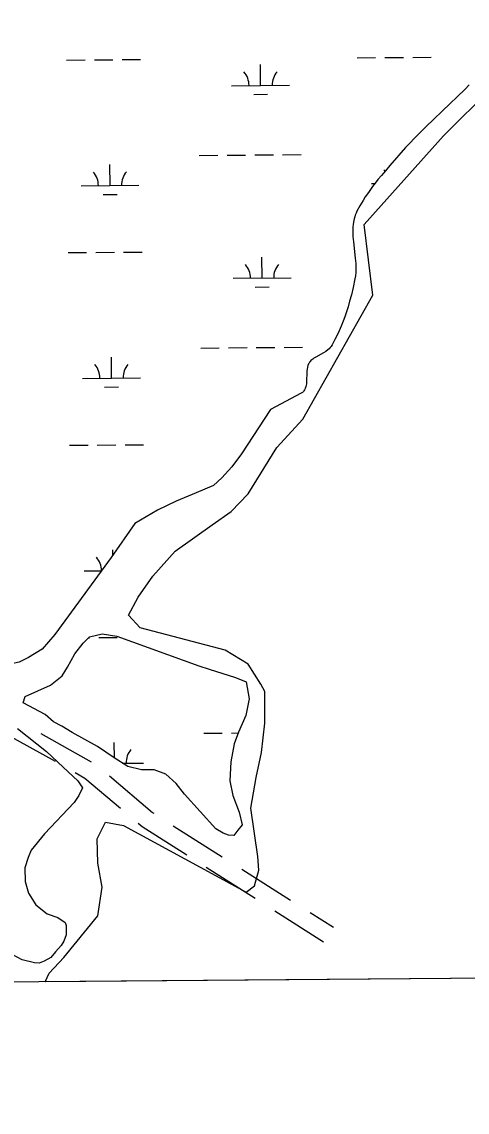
# Model space of a CAD drawing. Extents: x 3540316 to 3578335, y 553172 to 578787.
# Drawn here: x 3573708 to 3574478, y 558573 to 560457 of the extents above; entities that cross this region are included whole.
import ezdxf

# ---------------------------------------------------------------- set-up
doc = ezdxf.new("R2010")
doc.units = 0
for name, color, linetype in [('V-GRID-FRAM', 7, 'Continuous'), ('V-ROAD-CNTR', 7, 'Continuous'), ('V-SITE-VEGE', 7, 'Continuous'), ('V-WETL-SWMP', 7, 'Continuous')]:
    doc.layers.add(name, color=color, linetype=linetype)

msp = doc.modelspace()

# ---------------------------------------------------------------- linework, layer by layer
at = {"layer": 'V-GRID-FRAM'}
msp.add_lwpolyline([(3544387.2, 576756), (3576013, 576999.8), (3576161.1, 558817.2), (3544519.4, 558573.3), (3544387.2, 576756)], dxfattribs=at)
at = {"layer": 'V-ROAD-CNTR'}
for p, q in [((3573678.4, 559228.2), (3573765.6, 559179.3)), ((3573740.9, 559227.5), (3573828.2, 559178.7)), ((3573969.8, 559068.1), (3574054.2, 559014.6)), ((3574026.9, 558996.3), (3574111.4, 558942.8)), ((3574088, 558993.1), (3574172.4, 558939.6)), ((3574145.1, 558921.3), (3574229.6, 558867.8)), ((3574206.2, 558918.1), (3574246.4, 558892.6))]:
    msp.add_line(p, q, dxfattribs=at)
for points in [[(3573800.5, 559159.8), (3573817.3, 559150.3), (3573878.9, 559098.2)], [(3573859.5, 559154), (3573934.1, 559090.8), (3573936, 559089.6)], [(3573909.4, 559072.4), (3573916.3, 559066.6), (3573993.1, 559017.8)]]:
    msp.add_lwpolyline(points, dxfattribs=at)
at = {"layer": 'V-SITE-VEGE'}
for p, q in [((3574436.9, 560259.4), (3574543.8, 560366.4)), ((3574299.4, 560106.6), (3574436.9, 560259.4)), ((3574314.7, 559984.3), (3574299.4, 560106.6)), ((3574193.4, 559770.4), (3574314.7, 559984.3)), ((3574148.5, 559721.3), (3574193.4, 559770.4)), ((3574099, 559641.6), (3574148.5, 559721.3)), ((3574069.8, 559610.9), (3574099, 559641.6)), ((3574037, 559587.5), (3574069.8, 559610.9)), ((3573973.2, 559542.4), (3574037, 559587.5)), ((3573934.8, 559499), (3573973.2, 559542.4)), ((3573909.2, 559462.8), (3573934.8, 559499)), ((3573892.7, 559432), (3573909.2, 559462.8)), ((3573912.6, 559410.1), (3573892.7, 559432)), ((3574059.5, 559371.2), (3573912.6, 559410.1)), ((3574099.4, 559347.4), (3574059.5, 559371.2)), ((3574121, 559312.8), (3574099.4, 559347.4)), ((3574128.2, 559300), (3574121, 559312.8)), ((3574127.9, 559245.5), (3574128.2, 559300)), ((3574122.2, 559194.7), (3574127.9, 559245.5)), ((3574112.9, 559151.1), (3574122.2, 559194.7)), ((3574103.6, 559098.5), (3574112.9, 559151.1)), ((3574115.9, 559014.9), (3574103.6, 559098.5)), ((3573838.1, 559045.3), (3573852.8, 559074.3)), ((3573852.8, 559074.3), (3573883.6, 559068.7)), ((3573883.6, 559068.7), (3574095.6, 558953.2)), ((3573839.7, 559003.6), (3573838.1, 559045.3)), ((3574117.6, 558991.3), (3574115.9, 559014.9)), ((3573846.8, 558961.7), (3573839.7, 559003.6)), ((3574110.2, 558964.1), (3574117.6, 558991.3)), ((3573839.3, 558912.7), (3573846.8, 558961.7)), ((3574095.6, 558953.2), (3574110.2, 558964.1)), ((3573780.8, 558840.4), (3573839.3, 558912.7)), ((3573755.2, 558813.3), (3573780.8, 558840.4)), ((3576161.1, 558817.2), (3573748.4, 558798.6)), ((3573748.4, 558798.6), (3573755.2, 558813.3))]:
    msp.add_line(p, q, dxfattribs=at)
at = {"layer": 'V-WETL-SWMP'}
for p, q in [((3573785.5, 560390.6), (3573817.5, 560390.8)), ((3573833.5, 560390.9), (3573865.5, 560391.2)), ((3573881.5, 560391.3), (3573913.5, 560391.5)), ((3574287.4, 560394.4), (3574319.4, 560394.7)), ((3574335.4, 560394.8), (3574367.4, 560395)), ((3574383.4, 560395.2), (3574415.4, 560395.4)), ((3574120.7, 560346.7), (3574120.4, 560382.7)), ((3574070.7, 560346.3), (3574170.7, 560347.1)), ((3574108.8, 560331.2), (3574132.8, 560331.4)), ((3574014.8, 560225.8), (3574046.8, 560226.1)), ((3574062.8, 560226.2), (3574094.8, 560226.4)), ((3574110.8, 560226.6), (3574142.8, 560226.8)), ((3574158.8, 560226.9), (3574190.8, 560227.2)), ((3573860.6, 560173.9), (3573860.3, 560209.9)), ((3573810.6, 560173.5), (3573910.6, 560174.3)), ((3574312.5, 560177.4), (3574318.1, 560177.4)), ((3573848.7, 560158.4), (3573872.7, 560158.5)), ((3573788.1, 560057.9), (3573820.1, 560058.1)), ((3573836.1, 560058.3), (3573868.1, 560058.5)), ((3573884.1, 560058.6), (3573916.1, 560058.9)), ((3574123.3, 560014), (3574123, 560050)), ((3574073.3, 560013.7), (3574173.3, 560014.4)), ((3574111.4, 559998.5), (3574135.4, 559998.7)), ((3574017.3, 559893.2), (3574049.3, 559893.4)), ((3574065.3, 559893.5), (3574097.3, 559893.8)), ((3574113.3, 559893.9), (3574145.3, 559894.1)), ((3574161.3, 559894.3), (3574193.3, 559894.5)), ((3573863.2, 559841.2), (3573862.9, 559877.2)), ((3573813.2, 559840.8), (3573913.1, 559841.6)), ((3573851.3, 559825.7), (3573875.3, 559825.9)), ((3573790.6, 559725.2), (3573822.6, 559725.5)), ((3573838.6, 559725.6), (3573870.6, 559725.8)), ((3573886.6, 559726), (3573918.6, 559726.2)), ((3573865.5, 559535.6), (3573865.4, 559544.6)), ((3573815.7, 559508.2), (3573845.8, 559508.4)), ((3573824, 559392.8), (3573825.2, 559392.8)), ((3573841.2, 559392.9), (3573873.2, 559393.2)), ((3574022.5, 559227.8), (3574054.5, 559228.1)), ((3574070.5, 559228.2), (3574082, 559228.3)), ((3573868.2, 559184.8), (3573868, 559211.9)), ((3573882.4, 559176), (3573918.3, 559176.3))]:
    msp.add_line(p, q, dxfattribs=at)
for points in [[(3574480.8, 560347.7), (3574473.8, 560340.5), (3574460.4, 560327.1), (3574448.4, 560315.5), (3574406.1, 560275.3), (3574395.7, 560265.1), (3574388, 560257.3), (3574376.7, 560245.4), (3574371.1, 560239.3), (3574344.1, 560208.7), (3574336.2, 560199.5), (3574329.3, 560191.4), (3574323.4, 560184.2), (3574318.4, 560177.8), (3574314.1, 560172.1), (3574306.8, 560162), (3574301.5, 560154.2), (3574297.7, 560148.2), (3574292.3, 560139), (3574287.2, 560129.5), (3574285.6, 560126.1), (3574284.3, 560122.8), (3574283.2, 560119.5), (3574282.3, 560116.4), (3574281.6, 560113.3), (3574280.6, 560107.2), (3574280, 560101.4), (3574279.8, 560096), (3574279.9, 560090.8), (3574280.1, 560085.9), (3574280.9, 560076.7), (3574284.2, 560048.3), (3574285, 560039.2), (3574285.2, 560032.4), (3574285.2, 560027.3), (3574285, 560023.6), (3574284.5, 560018), (3574283.6, 560012.4), (3574280.5, 559997.7), (3574277.5, 559985), (3574274.5, 559973.9), (3574271.7, 559964.2), (3574269, 559955.8), (3574266.5, 559948.5), (3574264.2, 559942.2), (3574259.9, 559931.1), (3574256.4, 559922.9), (3574253.6, 559916.8), (3574249.1, 559907.7), (3574244.4, 559898.7), (3574242.7, 559896), (3574240.9, 559893.8), (3574239, 559891.8), (3574237, 559890.1), (3574233.1, 559887.3), (3574229.4, 559885), (3574216, 559877.6), (3574212.9, 559875.6), (3574210.7, 559874.1), (3574207.7, 559871.5), (3574206.4, 559870.1), (3574205.2, 559868.6), (3574204.3, 559867.2), (3574203.5, 559865.8), (3574202.3, 559862.9), (3574201.5, 559859.9), (3574201, 559856.9), (3574200.7, 559854), (3574200.4, 559848.4), (3574200.2, 559838.3), (3574200.1, 559834.6), (3574199.8, 559831.4), (3574199.4, 559828.8), (3574199, 559826.6), (3574197.9, 559823.2), (3574196.7, 559820.7), (3574195.6, 559819), (3574194.7, 559817.9), (3574192.9, 559816.3), (3574190.9, 559815), (3574137.6, 559787.2), (3574087.6, 559710.7), (3574071.1, 559688.1), (3574053.8, 559669.1), (3574039.2, 559655.6), (3574009.1, 559643), (3573974.6, 559628.6)], [(3573974.6, 559628.6), (3573942.7, 559613.4), (3573903.5, 559589.9), (3573862.4, 559531.1), (3573765.4, 559398.1), (3573743.5, 559372.8), (3573719.8, 559358.4), (3573703.4, 559350.3), (3573682.5, 559345.8), (3573650.7, 559351.4), (3573641.7, 559356), (3573630.8, 559363.3), (3573593.7, 559393.5), (3573470.6, 559470.4), (3573430.8, 559492.4), (3573390.9, 559508.1), (3573333.8, 559546.5), (3573309.4, 559568.4), (3573284.1, 559594.9), (3573268.8, 559619.5), (3573253.5, 559639.5), (3573225.5, 559677.8)], [(3573701, 559235.8), (3573750.8, 559196.5), (3573779.7, 559169.2), (3573805, 559145.4), (3573813.1, 559133.6), (3573806.7, 559120), (3573798.5, 559108.2), (3573747.3, 559054), (3573724.5, 559025.9), (3573719, 559013.2), (3573713.4, 558995.1), (3573714.2, 558971.5), (3573719.6, 558951.5), (3573732.2, 558931.4), (3573752.1, 558915.9), (3573770.2, 558909.4), (3573782.9, 558901.2), (3573784.7, 558895.8), (3573784.6, 558879.4), (3573780.9, 558868.5), (3573776.3, 558861.3), (3573766.3, 558850.4), (3573758.1, 558840.5), (3573747.1, 558834.2), (3573738, 558830.6), (3573729.9, 558831.5), (3573709, 558836.2), (3573691.8, 558845.4)]]:
    msp.add_lwpolyline(points, dxfattribs=at)
msp.add_lwpolyline([(3573710.3, 559280.3), (3573714, 559291.2), (3573757.7, 559310.9), (3573777.8, 559327.2), (3573786.9, 559341.7), (3573799.8, 559365.2), (3573814.4, 559383.3), (3573825.3, 559394.2), (3573847.2, 559399.5), (3573872.6, 559395.7), (3574014, 559344.2), (3574032.1, 559338.6), (3574077.5, 559323.9), (3574095.6, 559316.5), (3574100.9, 559287.4), (3574095.3, 559258.4), (3574082.4, 559229.4), (3574075.1, 559209.4), (3574069.5, 559178.6), (3574067.5, 559145.9), (3574072.8, 559120.5), (3574083.6, 559091.3), (3574088.9, 559069.5), (3574081.6, 559060.5), (3574074.3, 559051.4), (3574065.2, 559051.5), (3574056.1, 559055.1), (3574043.5, 559062.5), (3573989.3, 559122.7), (3573974.8, 559140.9), (3573956.8, 559157.4), (3573936.8, 559164.7), (3573915, 559164.8), (3573891.4, 559170.4), (3573867.9, 559185.1), (3573838.9, 559205.2), (3573795.4, 559229), (3573777.3, 559240), (3573762.8, 559247.3), (3573748.4, 559260.1)], close=True, dxfattribs=at)
for centre, start, end in [((3574065.5, 560346.8), 359.6699, 41.2135), ((3574175.9, 560347.6), 139.6699, 181.2135), ((3574307.2, 560177.8), 36.4831, 41.2135), ((3573805.3, 560173.9), 359.6699, 41.2135), ((3573915.8, 560174.8), 139.6699, 181.2135), ((3574068, 560014.1), 359.6699, 41.2135), ((3574178.5, 560014.9), 139.6699, 181.2135), ((3573807.9, 559841.3), 359.6699, 41.2135), ((3573918.4, 559842.1), 139.6699, 181.2135), ((3573810.5, 559508.6), 359.6699, 41.2135), ((3573923.5, 559176.8), 139.6699, 181.2135)]:
    msp.add_arc(centre, 35.2, start, end, dxfattribs=at)

doc.saveas('drawing.dxf')
